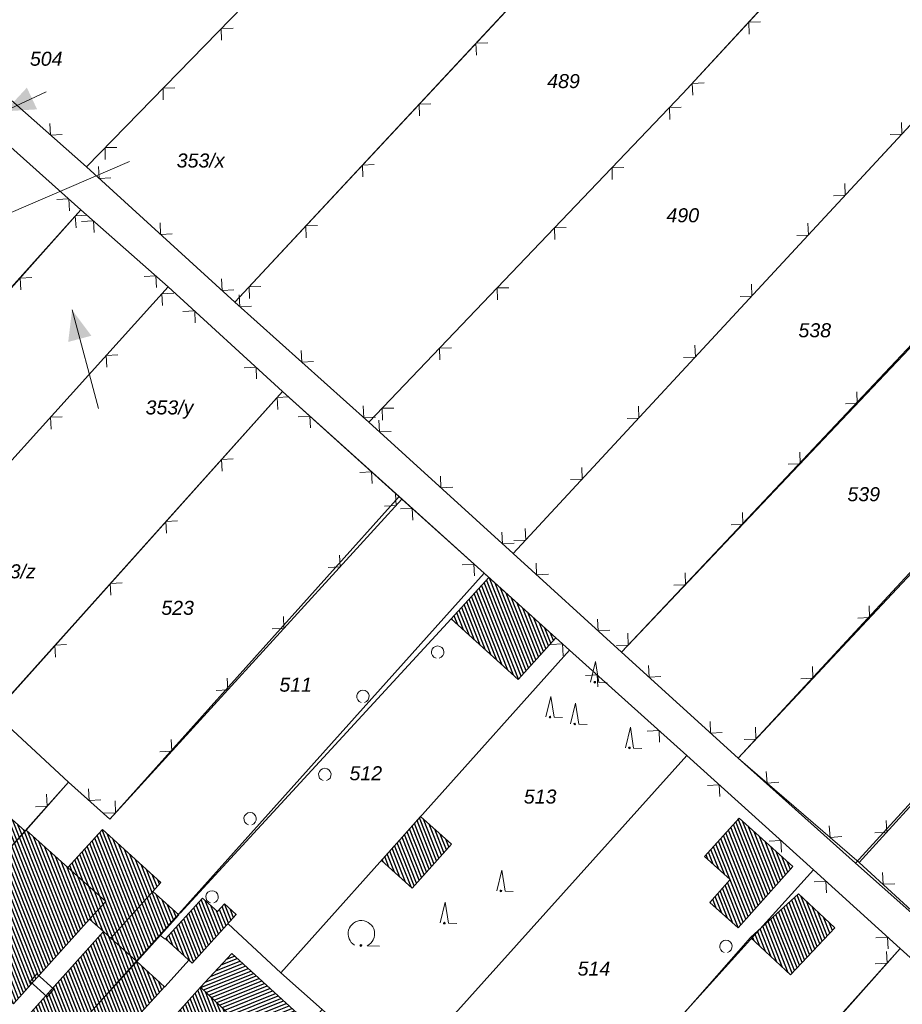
# Model space of a CAD drawing. Header units: metres. Extents: x 345144 to 348639, y 5629211 to 5635235.
# Tile 839 of 1056: x 347681 to 347734, y 5630541 to 5630600. Entities that reach past the tile are written whole.
import ezdxf
from ezdxf.enums import TextEntityAlignment as Align

# ---------------------------------------------------------------- set-up
doc = ezdxf.new("R2010")
doc.units = ezdxf.units.M
doc.header["$MEASUREMENT"] = 0
for name, color, linetype in [('011 Gebäude', 7, 'Continuous'), ('081-083 Topographie', 7, 'Continuous'), ('AX Flurstück', 7, 'Continuous'), ('AX Gebäude', 7, 'Continuous'), ('Definitionslinie', 7, 'Continuous'), ('MG Präsentationsobjekt - Linie', 7, 'Continuous'), ('Präsentationsobjekt -Text (punktförmig)', 7, 'Continuous')]:
    doc.layers.add(name, color=color, linetype=linetype)
doc.styles.add('ARIALIT', font='ariali.ttf', dxfattribs={"height": 1})
pattern_1 = [(111.5294117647, (0, 0), (-0.186045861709, -0.07339575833), [])]

# ---------------------------------------------------------------- blocks, each defined once
blk = doc.blocks.new('alk_7200_nrwx2')
at = {"true_color": 0x2e2e2e}
h = blk.add_hatch(color=250, dxfattribs=at)
edge = h.paths.add_edge_path(flags=0)
edge.add_arc((-0.020544, -0.388118), 0.055525, 180, 360, ccw=False)
edge.add_arc((-0.020544, -0.388118), 0.055525, 0, 180, ccw=False)
at = {"color": 250, "lineweight": 5, "true_color": 0x2e2e2e, "flags": 128}
blk.add_lwpolyline([(-0.298168, -0.388118), (-0.020544, 1), (0.257079, -0.388118), (0.812326, -0.388118)], dxfattribs=at)
blk.add_lwpolyline([(-0.298168, -0.388118), (-0.020544, 1), (0.257079, -0.388118), (0.812326, -0.388118)], dxfattribs=at)
at = {"color": 250, "lineweight": 5, "true_color": 0x2e2e2e}
for start, end in [(0, 180), (180, 0)]:
    blk.add_arc((-0.020544, -0.388118), 0.055525, start, end, dxfattribs=at)
blk = doc.blocks.new('alk_7100_nrwx2')
at = {"true_color": 0x2e2e2e}
h = blk.add_hatch(color=250, dxfattribs=at)
edge = h.paths.add_edge_path(flags=0)
edge.add_arc((0.024073, -0.597267), 0.057254, 180, 360, ccw=False)
edge.add_arc((0.024073, -0.597267), 0.057255, 0, 180, ccw=False)
at = {"color": 250, "lineweight": 5, "true_color": 0x2e2e2e, "flags": 128}
blk.add_lwpolyline([(0.349382, -0.597267), (1, -0.597267)], dxfattribs=at)
at = {"color": 250, "lineweight": 5, "true_color": 0x2e2e2e}
for centre, radius, start, end in [((0.024073, 0.012362), 0.690995, -61.9148169, -118.0851831), ((0.024073, -0.597267), 0.057255, 0, 180), ((0.024073, -0.597267), 0.057254, 180, 0)]:
    blk.add_arc(centre, radius, start, end, dxfattribs=at)

msp = doc.modelspace()

# ---------------------------------------------------------------- hatches: boundary and pattern name
at = {"layer": '011 Gebäude', "true_color": 0x8f8f8f}
h = msp.add_hatch(dxfattribs=at)
h.set_pattern_fill('_USER', color=252, scale=0.2, angle=201.88235294, style=0, pattern_type=0)
h.set_pattern_definition([(201.882352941, (0, 0), (0.074540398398, -0.185590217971), [])])
h.paths.add_polyline_path([(347696.134, 5630537.81), (347691.541, 5630542.183), (347691.541, 5630542.183), (347693.41, 5630544.196), (347693.41, 5630544.196), (347698.062, 5630539.958), (347698.062, 5630539.958), (347698.174, 5630539.856), (347698.174, 5630539.856), (347696.283, 5630537.694), (347696.283, 5630537.694)], flags=0)
at = {"layer": 'AX Gebäude', "true_color": 0x4f4f4f}
h = msp.add_hatch(dxfattribs=at)
h.set_pattern_fill('_USER', color=251, scale=0.2, angle=111.52941176, style=0, pattern_type=0)
h.set_pattern_definition(pattern_1)
h.paths.add_polyline_path([(347708.86, 5630566.805), (347712.887, 5630563.176), (347710.633, 5630560.675), (347706.606, 5630564.304)], flags=0)
h = msp.add_hatch(dxfattribs=at)
h.set_pattern_fill('_USER', color=251, scale=0.2, angle=111.52941176, style=0, pattern_type=0)
h.set_pattern_definition(pattern_1)
h.paths.add_polyline_path([(347680.993, 5630551.56), (347675.61, 5630545.528), (347671.057, 5630549.608), (347676.446, 5630555.627)], flags=0)
h = msp.add_hatch(dxfattribs=at)
h.set_pattern_fill('_USER', color=251, scale=0.2, angle=111.52941176, style=0, pattern_type=0)
h.set_pattern_definition(pattern_1)
h.paths.add_polyline_path([(347702.404, 5630549.795), (347704.764, 5630552.434), (347706.616, 5630550.777), (347704.256, 5630548.138)], flags=0)
h = msp.add_hatch(dxfattribs=at)
h.set_pattern_fill('_USER', color=251, scale=0.2, angle=111.52941176, style=0, pattern_type=0)
h.set_pattern_definition(pattern_1)
h.paths.add_polyline_path([(347723.901, 5630552.335), (347727.144, 5630549.426), (347723.845, 5630545.748), (347722.145, 5630547.273), (347723.376, 5630548.647), (347721.834, 5630550.03)], flags=0)
h = msp.add_hatch(dxfattribs=at)
h.set_pattern_fill('_USER', color=251, scale=0.2, angle=111.52941176, style=0, pattern_type=0)
h.set_pattern_definition(pattern_1)
h.paths.add_polyline_path([(347684.866, 5630546.264), (347680.293, 5630541.17), (347677.295, 5630543.831), (347676.251, 5630542.671), (347674.437, 5630544.312), (347675.514, 5630545.419), (347675.61, 5630545.528), (347680.993, 5630551.56), (347681.048, 5630551.623), (347683.564, 5630549.366), (347685.84, 5630547.325)], flags=0)
h = msp.add_hatch(dxfattribs=at)
h.set_pattern_fill('_USER', color=251, scale=0.2, angle=111.52941176, style=0, pattern_type=0)
h.set_pattern_definition(pattern_1)
h.paths.add_polyline_path([(347685.641, 5630551.645), (347689.158, 5630548.463), (347688.668, 5630547.921), (347686.143, 5630545.132), (347685.697, 5630545.528), (347684.866, 5630546.264), (347685.84, 5630547.325), (347683.564, 5630549.366)], flags=0)
h = msp.add_hatch(dxfattribs=at)
h.set_pattern_fill('_USER', color=251, scale=0.2, angle=111.52941176, style=0, pattern_type=0)
h.set_pattern_definition(pattern_1)
h.paths.add_polyline_path([(347687.703, 5630543.72), (347686.143, 5630545.132), (347688.668, 5630547.921), (347690.241, 5630546.521)], flags=0)
h = msp.add_hatch(dxfattribs=at)
h.set_pattern_fill('_USER', color=251, scale=0.2, angle=111.52941176, style=0, pattern_type=0)
h.set_pattern_definition(pattern_1)
h.paths.add_polyline_path([(347724.592, 5630545.17), (347727.485, 5630547.79), (347729.656, 5630545.749), (347726.992, 5630542.914)], flags=0)
h = msp.add_hatch(dxfattribs=at)
h.set_pattern_fill('_USER', color=251, scale=0.2, angle=111.52941176, style=0, pattern_type=0)
h.set_pattern_definition(pattern_1)
h.paths.add_polyline_path([(347689.435, 5630545.085), (347691.66, 5630547.533), (347692.556, 5630546.719), (347692.98, 5630547.185), (347693.688, 5630546.542), (347691.04, 5630543.627)], flags=0)
h = msp.add_hatch(dxfattribs=at)
h.set_pattern_fill('_USER', color=251, scale=0.2, angle=111.52941176, style=0, pattern_type=0)
h.set_pattern_definition(pattern_1)
h.paths.add_polyline_path([(347684.235, 5630539.919), (347683.31, 5630538.909), (347681.36, 5630540.682), (347685.697, 5630545.528), (347686.143, 5630545.132), (347687.703, 5630543.72)], flags=0)
h = msp.add_hatch(dxfattribs=at)
h.set_pattern_fill('_USER', color=251, scale=0.2, angle=111.52941176, style=0, pattern_type=0)
h.set_pattern_definition(pattern_1)
h.paths.add_polyline_path([(347684.235, 5630539.919), (347687.703, 5630543.72), (347689.378, 5630542.202), (347685.914, 5630538.39)], flags=0)
h = msp.add_hatch(dxfattribs=at)
h.set_pattern_fill('_USER', color=251, scale=0.2, angle=111.52941176, style=0, pattern_type=0)
h.set_pattern_definition(pattern_1)
h.paths.add_polyline_path([(347696.124, 5630537.817), (347690.806, 5630531.862), (347690.618, 5630531.957), (347689.204, 5630533.224), (347686.048, 5630536.05), (347691.541, 5630542.183)], flags=0)
at = {"layer": 'MG Präsentationsobjekt - Linie', "true_color": 0x5e5e5e}
for points in [[(347681.098761, 5630596.231081), (347681.714055, 5630594.929154), (347679.779, 5630594.811)], [(347684.97485, 5630581.325064), (347683.584039, 5630580.951909), (347683.813, 5630582.877)]]:
    msp.add_hatch(color=251, dxfattribs=at).paths.add_polyline_path(points, flags=0)

# ---------------------------------------------------------------- linework, layer by layer
at = {"layer": '011 Gebäude', "color": 251, "linetype": 'Continuous', "lineweight": 13, "true_color": 0x4f4f4f, "flags": 128}
msp.add_lwpolyline([(347696.134, 5630537.81), (347691.541, 5630542.183), (347691.541, 5630542.183), (347693.41, 5630544.196), (347693.41, 5630544.196), (347698.062, 5630539.958), (347698.062, 5630539.958), (347698.174, 5630539.856), (347698.174, 5630539.856), (347696.283, 5630537.694), (347696.283, 5630537.694), (347696.134, 5630537.81)], dxfattribs=at)
at = {"layer": '081-083 Topographie', "color": 7, "linetype": 'Continuous', "lineweight": 5, "flags": 128}
for points in [[(347693.595, 5630583.343), (347712.357, 5630603.481), (347712.357, 5630603.481), (347730.012, 5630622.068)], [(347684.675, 5630591.479), (347704.38, 5630611.68), (347704.38, 5630611.68), (347712.034, 5630619.527)], [(347710.33, 5630568.235), (347728.823, 5630588.186), (347728.823, 5630588.186), (347738.553, 5630598.683), (347738.553, 5630598.683), (347753.408, 5630614.706), (347753.408, 5630614.706), (347755.545, 5630617.011)], [(347701.648, 5630576.129), (347720.526, 5630595.872), (347720.526, 5630595.872), (347728.436, 5630604.452), (347728.436, 5630604.452), (347729.028, 5630605.096)], [(347672.246, 5630599.764), (347679.147, 5630593.52), (347679.147, 5630593.52), (347684.343, 5630588.896)], [(347676.622, 5630598.576), (347684.675, 5630591.479)], [(347775.596, 5630598.558), (347779.86, 5630594.6), (347779.86, 5630594.6), (347782.26, 5630592.374), (347782.26, 5630592.374), (347737.679, 5630543.672), (347737.679, 5630543.672), (347731.132, 5630549.67)], [(347716.842, 5630562.312), (347745.176, 5630592.18)], [(347684.675, 5630591.479), (347693.595, 5630583.343)], [(347667.054, 5630569.478), (347684.343, 5630588.896)], [(347684.343, 5630588.896), (347689.598, 5630584.27)], [(347671.891, 5630559.692), (347674.57, 5630562.645), (347674.57, 5630562.645), (347672.089, 5630564.867), (347672.089, 5630564.867), (347689.598, 5630584.27)], [(347689.598, 5630584.27), (347696.464, 5630577.974)], [(347693.595, 5630583.343), (347701.648, 5630576.129)], [(347723.84, 5630555.948), (347746.506, 5630580.118)], [(347679.105, 5630558.637), (347696.464, 5630577.974)], [(347696.464, 5630577.974), (347703.464, 5630571.667), (347703.464, 5630571.667), (347703.642, 5630571.505)], [(347701.648, 5630576.129), (347710.33, 5630568.235)], [(347681.048, 5630551.623), (347683.606, 5630554.507), (347683.606, 5630554.507), (347686.085, 5630552.284), (347686.085, 5630552.284), (347703.642, 5630571.505)], [(347703.642, 5630571.505), (347708.586, 5630567.052), (347708.586, 5630567.052), (347708.859, 5630566.805)], [(347731.132, 5630549.67), (347751.24, 5630571.791)], [(347710.33, 5630568.235), (347716.842, 5630562.312)], [(347690.309, 5630546.626), (347706.605, 5630564.304)], [(347712.886, 5630563.176), (347713.708, 5630562.437), (347713.708, 5630562.437), (347720.756, 5630556.106), (347720.756, 5630556.106), (347728.372, 5630549.233), (347728.372, 5630549.233), (347733.583, 5630544.498), (347733.583, 5630544.498), (347705.333, 5630512.944)], [(347674.57, 5630562.645), (347679.105, 5630558.637), (347679.105, 5630558.637), (347683.606, 5630554.507)], [(347716.842, 5630562.312), (347723.84, 5630555.948)], [(347723.84, 5630555.948), (347731.132, 5630549.67)], [(347693.2, 5630545.987), (347696.369, 5630543.048), (347696.369, 5630543.048), (347698.851, 5630540.836), (347698.851, 5630540.836), (347707.926, 5630532.682), (347707.926, 5630532.682), (347710.946, 5630529.969)], [(347687.642, 5630543.693), (347689.082, 5630545.298), (347689.082, 5630545.298), (347689.405, 5630545.058)], [(347712.871, 5630531.819), (347724.589, 5630545.168)], [(347689.387, 5630542.21), (347690.863, 5630543.832)], [(347681.3, 5630542.526), (347682.326, 5630541.608)]]:
    msp.add_lwpolyline(points, dxfattribs=at)
at = {"layer": 'AX Flurstück', "color": 8, "linetype": 'Continuous', "lineweight": 13, "true_color": 0x808080, "flags": 128}
for points in [[(347704.379, 5630611.68), (347684.675, 5630591.479), (347676.622, 5630598.576), (347696.461, 5630619.281), (347723.968, 5630647.498), (347731.646, 5630639.634), (347704.379, 5630611.68)], [(347712.353, 5630603.483), (347693.598, 5630583.34), (347684.675, 5630591.479), (347704.379, 5630611.68), (347731.646, 5630639.634), (347739.267, 5630632.392), (347712.353, 5630603.483)], [(347720.526, 5630595.872), (347701.649, 5630576.129), (347693.598, 5630583.34), (347712.353, 5630603.483), (347739.267, 5630632.392), (347739.828, 5630631.792), (347747.222, 5630624.838), (347720.526, 5630595.872)], [(347728.823, 5630588.186), (347710.331, 5630568.234), (347701.649, 5630576.129), (347720.526, 5630595.872), (347747.222, 5630624.838), (347755.545, 5630617.011), (347728.823, 5630588.186)], [(347728.823, 5630588.186), (347755.545, 5630617.011), (347762.356, 5630610.605), (347716.843, 5630562.312), (347710.331, 5630568.234), (347728.823, 5630588.186)], [(347716.843, 5630562.312), (347762.356, 5630610.605), (347767.221, 5630606.031), (347768.986, 5630604.693), (347723.841, 5630555.948), (347716.843, 5630562.312)], [(347723.841, 5630555.948), (347768.986, 5630604.693), (347775.596, 5630598.558), (347730.909, 5630549.628), (347723.841, 5630555.948)], [(347676.622, 5630598.576), (347684.675, 5630591.479), (347693.598, 5630583.34), (347701.649, 5630576.129), (347710.331, 5630568.234), (347716.843, 5630562.312), (347723.841, 5630555.948), (347730.909, 5630549.628), (347737.492, 5630543.782), (347739.119, 5630542.371), (347745.438, 5630536.6)], [(347730.909, 5630549.628), (347775.596, 5630598.558), (347782.259, 5630592.373), (347737.492, 5630543.782), (347730.909, 5630549.628)], [(347661.845, 5630574.059), (347679.148, 5630593.52), (347684.343, 5630588.896), (347656.253, 5630557.594), (347648.684, 5630564.387), (347659.374, 5630576.291), (347661.845, 5630574.059)], [(347738.561, 5630540.032), (347733.584, 5630544.498), (347728.372, 5630549.232), (347720.756, 5630556.106), (347713.709, 5630562.436), (347708.587, 5630567.051), (347703.465, 5630571.666), (347696.465, 5630577.973), (347689.599, 5630584.269), (347684.343, 5630588.896), (347679.148, 5630593.52)], [(347656.253, 5630557.594), (347684.343, 5630588.896), (347689.599, 5630584.269), (347672.089, 5630564.867), (347674.57, 5630562.645), (347663.88, 5630550.74), (347656.253, 5630557.594)], [(347672.089, 5630564.867), (347689.599, 5630584.269), (347696.465, 5630577.973), (347668.418, 5630546.663), (347663.88, 5630550.74), (347674.57, 5630562.645), (347672.089, 5630564.867)], [(347668.418, 5630546.663), (347696.465, 5630577.973), (347703.465, 5630571.666), (347686.085, 5630552.284), (347683.606, 5630554.507), (347672.955, 5630542.586), (347668.418, 5630546.663)], [(347686.085, 5630552.284), (347703.465, 5630571.666), (347708.587, 5630567.051), (347680.544, 5630535.774), (347672.955, 5630542.586), (347683.606, 5630554.507), (347686.085, 5630552.284)], [(347698.851, 5630540.835), (347688.161, 5630528.93), (347680.544, 5630535.774), (347708.587, 5630567.051), (347713.709, 5630562.436), (347696.369, 5630543.047), (347698.851, 5630540.835)], [(347720.756, 5630556.106), (347692.698, 5630524.853), (347688.161, 5630528.93), (347698.851, 5630540.835), (347696.369, 5630543.047), (347713.709, 5630562.436), (347720.756, 5630556.106)], [(347728.372, 5630549.232), (347710.946, 5630529.968), (347707.926, 5630532.681), (347697.236, 5630520.776), (347692.698, 5630524.853), (347720.756, 5630556.106), (347728.372, 5630549.232)], [(347733.584, 5630544.498), (347705.478, 5630512.816), (347697.236, 5630520.776), (347707.926, 5630532.681), (347710.946, 5630529.968), (347728.372, 5630549.232), (347733.584, 5630544.498)], [(347705.478, 5630512.816), (347733.584, 5630544.498), (347738.561, 5630540.032), (347733.046, 5630539.665), (347707.392, 5630510.788), (347705.478, 5630512.816)]]:
    msp.add_lwpolyline(points, dxfattribs=at)
at = {"layer": 'AX Gebäude', "color": 7, "linetype": 'Continuous', "lineweight": 5, "flags": 128}
for points in [[(347708.86, 5630566.805), (347712.887, 5630563.176), (347710.633, 5630560.675), (347706.606, 5630564.304), (347708.86, 5630566.805)], [(347680.993, 5630551.56), (347675.61, 5630545.528), (347671.057, 5630549.608), (347676.446, 5630555.627), (347680.993, 5630551.56)], [(347702.404, 5630549.795), (347704.764, 5630552.434), (347706.616, 5630550.777), (347704.256, 5630548.138), (347702.404, 5630549.795)], [(347723.901, 5630552.335), (347727.144, 5630549.426), (347723.845, 5630545.748), (347722.145, 5630547.273), (347723.376, 5630548.647), (347721.834, 5630550.03), (347723.901, 5630552.335)], [(347684.866, 5630546.264), (347680.293, 5630541.17), (347677.295, 5630543.831), (347676.251, 5630542.671), (347674.437, 5630544.312), (347675.514, 5630545.419), (347675.61, 5630545.528), (347680.993, 5630551.56), (347681.048, 5630551.623), (347683.564, 5630549.366), (347685.84, 5630547.325), (347684.866, 5630546.264)], [(347685.641, 5630551.645), (347689.158, 5630548.463), (347688.668, 5630547.921), (347686.143, 5630545.132), (347685.697, 5630545.528), (347684.866, 5630546.264), (347685.84, 5630547.325), (347683.564, 5630549.366), (347685.641, 5630551.645)], [(347687.703, 5630543.72), (347686.143, 5630545.132), (347688.668, 5630547.921), (347690.241, 5630546.521), (347687.703, 5630543.72)], [(347724.592, 5630545.17), (347727.485, 5630547.79), (347729.656, 5630545.749), (347726.992, 5630542.914), (347724.592, 5630545.17)], [(347689.435, 5630545.085), (347691.66, 5630547.533), (347692.556, 5630546.719), (347692.98, 5630547.185), (347693.688, 5630546.542), (347691.04, 5630543.627), (347689.435, 5630545.085)], [(347684.235, 5630539.919), (347683.31, 5630538.909), (347681.36, 5630540.682), (347685.697, 5630545.528), (347686.143, 5630545.132), (347687.703, 5630543.72), (347684.235, 5630539.919)], [(347684.235, 5630539.919), (347687.703, 5630543.72), (347689.378, 5630542.202), (347685.914, 5630538.39), (347684.235, 5630539.919)], [(347696.124, 5630537.817), (347690.806, 5630531.862), (347690.618, 5630531.957), (347689.204, 5630533.224), (347686.048, 5630536.05), (347691.541, 5630542.183), (347696.124, 5630537.817)]]:
    msp.add_lwpolyline(points, dxfattribs=at)
at = {"layer": 'Definitionslinie', "color": 7, "linetype": 'Continuous', "lineweight": 5, "flags": 128}
for points in [[(347684.675, 5630591.479), (347704.38, 5630611.68)], [(347720.526, 5630595.872), (347728.436, 5630604.452)], [(347693.595, 5630583.343), (347712.357, 5630603.481)], [(347725.188, 5630600.191), (347724.481, 5630600.162), (347724.51, 5630599.455)], [(347725.188, 5630600.191), (347724.481, 5630600.162), (347724.51, 5630599.455)], [(347693.489, 5630599.799), (347692.782, 5630599.79), (347692.791, 5630599.083)], [(347693.489, 5630599.799), (347692.782, 5630599.79), (347692.791, 5630599.083)], [(347708.795, 5630598.924), (347708.089, 5630598.899), (347708.113, 5630598.193)], [(347708.795, 5630598.924), (347708.089, 5630598.899), (347708.113, 5630598.193)], [(347728.823, 5630588.186), (347738.553, 5630598.683)], [(347676.622, 5630598.576), (347684.675, 5630591.479)], [(347721.798, 5630596.515), (347721.092, 5630596.486), (347721.121, 5630595.779)], [(347721.798, 5630596.515), (347721.092, 5630596.486), (347721.121, 5630595.779)], [(347689.998, 5630596.219), (347689.291, 5630596.211), (347689.299, 5630595.504)], [(347689.998, 5630596.219), (347689.291, 5630596.211), (347689.299, 5630595.504)], [(347701.648, 5630576.129), (347720.526, 5630595.872)], [(347705.387, 5630595.266), (347704.68, 5630595.241), (347704.705, 5630594.534)], [(347705.387, 5630595.266), (347704.68, 5630595.241), (347704.705, 5630594.534)], [(347720.433, 5630595.051), (347719.726, 5630595.035), (347719.741, 5630594.328)], [(347720.433, 5630595.051), (347719.726, 5630595.035), (347719.741, 5630594.328)], [(347682.479, 5630594.08), (347682.524, 5630593.375), (347683.23, 5630593.419)], [(347682.479, 5630594.08), (347682.524, 5630593.375), (347683.23, 5630593.419)], [(347732.981, 5630593.408), (347733.688, 5630593.435), (347733.661, 5630594.141)], [(347732.981, 5630593.408), (347733.688, 5630593.435), (347733.661, 5630594.141)], [(347679.147, 5630593.52), (347684.343, 5630588.896)], [(347686.506, 5630592.64), (347685.799, 5630592.631), (347685.808, 5630591.924)], [(347686.506, 5630592.64), (347685.799, 5630592.631), (347685.808, 5630591.924)], [(347716.842, 5630562.312), (347745.176, 5630592.18)], [(347701.978, 5630591.608), (347701.272, 5630591.583), (347701.297, 5630590.876)], [(347701.978, 5630591.608), (347701.272, 5630591.583), (347701.297, 5630590.876)], [(347684.675, 5630591.479), (347693.595, 5630583.343)], [(347685.408, 5630591.487), (347685.441, 5630590.78), (347686.147, 5630590.813)], [(347685.408, 5630591.487), (347685.441, 5630590.78), (347686.147, 5630590.813)], [(347716.977, 5630591.437), (347716.27, 5630591.421), (347716.286, 5630590.714)], [(347716.977, 5630591.437), (347716.27, 5630591.421), (347716.286, 5630590.714)], [(347729.582, 5630589.741), (347730.289, 5630589.768), (347730.262, 5630590.474)], [(347729.582, 5630589.741), (347730.289, 5630589.768), (347730.262, 5630590.474)], [(347683.654, 5630588.84), (347683.613, 5630589.546), (347682.907, 5630589.505)], [(347683.654, 5630588.84), (347683.613, 5630589.546), (347682.907, 5630589.505)], [(347667.054, 5630569.478), (347684.343, 5630588.896)], [(347684.343, 5630588.896), (347689.598, 5630584.27)], [(347684.717, 5630588.564), (347684.011, 5630588.523), (347684.052, 5630587.817)], [(347684.717, 5630588.564), (347684.011, 5630588.523), (347684.052, 5630587.817)], [(347685.139, 5630587.529), (347685.094, 5630588.235), (347684.388, 5630588.19)], [(347685.139, 5630587.529), (347685.094, 5630588.235), (347684.388, 5630588.19)], [(347689.102, 5630588.117), (347689.135, 5630587.411), (347689.841, 5630587.444)], [(347689.102, 5630588.117), (347689.135, 5630587.411), (347689.841, 5630587.444)], [(347710.33, 5630568.235), (347728.823, 5630588.186)], [(347727.367, 5630587.351), (347728.074, 5630587.378), (347728.047, 5630588.085)], [(347727.367, 5630587.351), (347728.074, 5630587.378), (347728.047, 5630588.085)], [(347698.57, 5630587.949), (347697.863, 5630587.925), (347697.888, 5630587.218)], [(347698.57, 5630587.949), (347697.863, 5630587.925), (347697.888, 5630587.218)], [(347713.522, 5630587.823), (347712.815, 5630587.807), (347712.831, 5630587.1)], [(347713.522, 5630587.823), (347712.815, 5630587.807), (347712.831, 5630587.1)], [(347681.392, 5630584.829), (347680.686, 5630584.788), (347680.727, 5630584.083)], [(347681.392, 5630584.829), (347680.686, 5630584.788), (347680.727, 5630584.083)], [(347688.892, 5630584.225), (347688.847, 5630584.931), (347688.141, 5630584.886)], [(347688.892, 5630584.225), (347688.847, 5630584.931), (347688.141, 5630584.886)], [(347692.797, 5630584.748), (347692.829, 5630584.042), (347693.536, 5630584.074)], [(347692.797, 5630584.748), (347692.829, 5630584.042), (347693.536, 5630584.074)], [(347672.089, 5630564.867), (347689.598, 5630584.27)], [(347689.924, 5630583.885), (347689.218, 5630583.849), (347689.254, 5630583.142)], [(347689.924, 5630583.885), (347689.218, 5630583.849), (347689.254, 5630583.142)], [(347689.598, 5630584.27), (347696.464, 5630577.974)], [(347695.162, 5630584.291), (347694.455, 5630584.266), (347694.48, 5630583.56)], [(347695.162, 5630584.291), (347694.455, 5630584.266), (347694.48, 5630583.56)], [(347710.066, 5630584.209), (347709.359, 5630584.194), (347709.375, 5630583.487)], [(347710.066, 5630584.209), (347709.359, 5630584.194), (347709.375, 5630583.487)], [(347723.968, 5630583.684), (347724.675, 5630583.711), (347724.648, 5630584.418)], [(347723.968, 5630583.684), (347724.675, 5630583.711), (347724.648, 5630584.418)], [(347693.595, 5630583.343), (347701.648, 5630576.129)], [(347693.858, 5630583.778), (347693.897, 5630583.072), (347694.603, 5630583.111)], [(347693.858, 5630583.778), (347693.897, 5630583.072), (347694.603, 5630583.111)], [(347691.219, 5630582.105), (347691.188, 5630582.812), (347690.482, 5630582.781)], [(347691.219, 5630582.105), (347691.188, 5630582.812), (347690.482, 5630582.781)], [(347697.583, 5630580.442), (347697.622, 5630579.736), (347698.328, 5630579.775)], [(347697.583, 5630580.442), (347697.622, 5630579.736), (347698.328, 5630579.775)], [(347706.611, 5630580.596), (347705.904, 5630580.58), (347705.92, 5630579.873)], [(347706.611, 5630580.596), (347705.904, 5630580.58), (347705.92, 5630579.873)], [(347720.569, 5630580.017), (347721.276, 5630580.044), (347721.249, 5630580.751)], [(347720.569, 5630580.017), (347721.276, 5630580.044), (347721.249, 5630580.751)], [(347686.574, 5630580.173), (347685.868, 5630580.137), (347685.904, 5630579.43)], [(347686.574, 5630580.173), (347685.868, 5630580.137), (347685.904, 5630579.43)], [(347723.84, 5630555.948), (347746.506, 5630580.118)], [(347694.904, 5630578.726), (347694.874, 5630579.432), (347694.167, 5630579.402)], [(347694.904, 5630578.726), (347694.874, 5630579.432), (347694.167, 5630579.402)], [(347679.105, 5630558.637), (347696.464, 5630577.974)], [(347696.464, 5630577.974), (347703.464, 5630571.667)], [(347730.302, 5630577.227), (347731.009, 5630577.246), (347730.99, 5630577.953)], [(347730.302, 5630577.227), (347731.009, 5630577.246), (347730.99, 5630577.953)], [(347696.841, 5630577.645), (347696.135, 5630577.607), (347696.173, 5630576.901)], [(347696.841, 5630577.645), (347696.135, 5630577.607), (347696.173, 5630576.901)], [(347701.307, 5630577.106), (347701.346, 5630576.4), (347702.052, 5630576.439)], [(347701.307, 5630577.106), (347701.346, 5630576.4), (347702.052, 5630576.439)], [(347703.155, 5630576.982), (347702.448, 5630576.966), (347702.464, 5630576.259)], [(347703.155, 5630576.982), (347702.448, 5630576.966), (347702.464, 5630576.259)], [(347717.17, 5630576.35), (347717.877, 5630576.377), (347717.85, 5630577.084)], [(347717.17, 5630576.35), (347717.877, 5630576.377), (347717.85, 5630577.084)], [(347683.225, 5630576.461), (347682.518, 5630576.425), (347682.555, 5630575.718)], [(347683.225, 5630576.461), (347682.518, 5630576.425), (347682.555, 5630575.718)], [(347698.144, 5630575.788), (347698.107, 5630576.494), (347697.401, 5630576.457)], [(347698.144, 5630575.788), (347698.107, 5630576.494), (347697.401, 5630576.457)], [(347702.256, 5630576.252), (347702.29, 5630575.546), (347702.996, 5630575.579)], [(347702.256, 5630576.252), (347702.29, 5630575.546), (347702.996, 5630575.579)], [(347701.648, 5630576.129), (347710.33, 5630568.235)], [(347693.501, 5630573.925), (347692.795, 5630573.887), (347692.833, 5630573.18)], [(347693.501, 5630573.925), (347692.795, 5630573.887), (347692.833, 5630573.18)], [(347726.861, 5630573.6), (347727.568, 5630573.619), (347727.549, 5630574.325)], [(347726.861, 5630573.6), (347727.568, 5630573.619), (347727.549, 5630574.325)], [(347713.771, 5630572.683), (347714.478, 5630572.71), (347714.451, 5630573.417)], [(347713.771, 5630572.683), (347714.478, 5630572.71), (347714.451, 5630573.417)], [(347701.858, 5630572.441), (347701.821, 5630573.147), (347701.115, 5630573.11)], [(347701.858, 5630572.441), (347701.821, 5630573.147), (347701.115, 5630573.11)], [(347705.955, 5630572.888), (347705.989, 5630572.182), (347706.695, 5630572.216)], [(347705.955, 5630572.888), (347705.989, 5630572.182), (347706.695, 5630572.216)], [(347686.085, 5630552.284), (347703.642, 5630571.505)], [(347686.085, 5630552.284), (347703.642, 5630571.505)], [(347702.587, 5630571.092), (347703.294, 5630571.124), (347703.262, 5630571.83)], [(347702.587, 5630571.092), (347703.294, 5630571.124), (347703.262, 5630571.83)], [(347702.587, 5630571.092), (347703.294, 5630571.124), (347703.262, 5630571.83)], [(347702.587, 5630571.092), (347703.294, 5630571.124), (347703.262, 5630571.83)], [(347703.464, 5630571.667), (347703.642, 5630571.505)], [(347703.642, 5630571.505), (347708.586, 5630567.052)], [(347731.132, 5630549.67), (347751.24, 5630571.791)], [(347704.293, 5630570.245), (347704.256, 5630570.952), (347703.55, 5630570.915)], [(347704.293, 5630570.245), (347704.256, 5630570.952), (347703.55, 5630570.915)], [(347723.42, 5630569.972), (347724.127, 5630569.991), (347724.108, 5630570.698)], [(347723.42, 5630569.972), (347724.127, 5630569.991), (347724.108, 5630570.698)], [(347690.161, 5630570.204), (347689.455, 5630570.166), (347689.493, 5630569.46)], [(347690.161, 5630570.204), (347689.455, 5630570.166), (347689.493, 5630569.46)], [(347710.372, 5630569.016), (347711.079, 5630569.043), (347711.052, 5630569.75)], [(347710.372, 5630569.016), (347711.079, 5630569.043), (347711.052, 5630569.75)], [(347709.655, 5630569.525), (347709.688, 5630568.818), (347710.395, 5630568.852)], [(347709.655, 5630569.525), (347709.688, 5630568.818), (347710.395, 5630568.852)], [(347699.215, 5630567.4), (347699.922, 5630567.432), (347699.89, 5630568.138)], [(347699.215, 5630567.4), (347699.922, 5630567.432), (347699.89, 5630568.138)], [(347699.215, 5630567.4), (347699.922, 5630567.432), (347699.89, 5630568.138)], [(347699.215, 5630567.4), (347699.922, 5630567.432), (347699.89, 5630568.138)], [(347710.33, 5630568.235), (347716.842, 5630562.312)], [(347708.009, 5630566.899), (347707.972, 5630567.605), (347707.265, 5630567.568)], [(347708.009, 5630566.899), (347707.972, 5630567.605), (347707.265, 5630567.568)], [(347711.703, 5630567.662), (347711.737, 5630566.956), (347712.443, 5630566.989)], [(347711.703, 5630567.662), (347711.737, 5630566.956), (347712.443, 5630566.989)], [(347708.586, 5630567.052), (347708.859, 5630566.805)], [(347719.979, 5630566.345), (347720.686, 5630566.364), (347720.667, 5630567.07)], [(347719.979, 5630566.345), (347720.686, 5630566.364), (347720.667, 5630567.07)], [(347686.821, 5630566.483), (347686.114, 5630566.445), (347686.152, 5630565.739)], [(347686.821, 5630566.483), (347686.114, 5630566.445), (347686.152, 5630565.739)], [(347731.046, 5630564.363), (347731.753, 5630564.386), (347731.73, 5630565.093)], [(347731.046, 5630564.363), (347731.753, 5630564.386), (347731.73, 5630565.093)], [(347695.843, 5630563.708), (347696.55, 5630563.74), (347696.518, 5630564.447)], [(347695.843, 5630563.708), (347696.55, 5630563.74), (347696.518, 5630564.447)], [(347695.843, 5630563.708), (347696.55, 5630563.74), (347696.518, 5630564.447)], [(347695.843, 5630563.708), (347696.55, 5630563.74), (347696.518, 5630564.447)], [(347715.402, 5630564.298), (347715.435, 5630563.591), (347716.142, 5630563.625)], [(347715.402, 5630564.298), (347715.435, 5630563.591), (347716.142, 5630563.625)], [(347712.886, 5630563.176), (347713.708, 5630562.437)], [(347716.538, 5630562.718), (347717.244, 5630562.736), (347717.226, 5630563.443)], [(347716.538, 5630562.718), (347717.244, 5630562.736), (347717.226, 5630563.443)], [(347683.48, 5630562.762), (347682.774, 5630562.724), (347682.812, 5630562.018)], [(347683.48, 5630562.762), (347682.774, 5630562.724), (347682.812, 5630562.018)], [(347713.335, 5630562.1), (347713.297, 5630562.807), (347712.591, 5630562.769)], [(347713.335, 5630562.1), (347713.297, 5630562.807), (347712.591, 5630562.769)], [(347713.708, 5630562.437), (347720.756, 5630556.106)], [(347716.842, 5630562.312), (347723.84, 5630555.948)], [(347718.458, 5630561.518), (347718.491, 5630560.812), (347719.198, 5630560.846)], [(347718.458, 5630561.518), (347718.491, 5630560.812), (347719.198, 5630560.846)], [(347727.626, 5630560.716), (347728.333, 5630560.739), (347728.31, 5630561.445)], [(347727.626, 5630560.716), (347728.333, 5630560.739), (347728.31, 5630561.445)], [(347715.41, 5630560.236), (347715.372, 5630560.942), (347714.666, 5630560.904)], [(347715.41, 5630560.236), (347715.372, 5630560.942), (347714.666, 5630560.904)], [(347692.471, 5630560.017), (347693.177, 5630560.049), (347693.145, 5630560.755)], [(347692.471, 5630560.017), (347693.177, 5630560.049), (347693.145, 5630560.755)], [(347692.471, 5630560.017), (347693.177, 5630560.049), (347693.145, 5630560.755)], [(347692.471, 5630560.017), (347693.177, 5630560.049), (347693.145, 5630560.755)], [(347679.105, 5630558.637), (347683.606, 5630554.507)], [(347722.157, 5630558.154), (347722.191, 5630557.448), (347722.897, 5630557.482)], [(347722.157, 5630558.154), (347722.191, 5630557.448), (347722.897, 5630557.482)], [(347719.13, 5630556.895), (347719.092, 5630557.601), (347718.386, 5630557.563)], [(347719.13, 5630556.895), (347719.092, 5630557.601), (347718.386, 5630557.563)], [(347724.206, 5630557.069), (347724.912, 5630557.091), (347724.89, 5630557.798)], [(347724.206, 5630557.069), (347724.912, 5630557.091), (347724.89, 5630557.798)], [(347689.099, 5630556.325), (347689.805, 5630556.357), (347689.773, 5630557.063)], [(347689.099, 5630556.325), (347689.805, 5630556.357), (347689.773, 5630557.063)], [(347689.099, 5630556.325), (347689.805, 5630556.357), (347689.773, 5630557.063)], [(347689.099, 5630556.325), (347689.805, 5630556.357), (347689.773, 5630557.063)], [(347720.756, 5630556.106), (347728.372, 5630549.233)], [(347723.84, 5630555.948), (347731.132, 5630549.67)], [(347725.539, 5630555.145), (347725.591, 5630554.44), (347726.297, 5630554.493)], [(347725.539, 5630555.145), (347725.591, 5630554.44), (347726.297, 5630554.493)], [(347681.048, 5630551.623), (347683.606, 5630554.507)], [(347683.606, 5630554.507), (347686.085, 5630552.284)], [(347722.744, 5630553.638), (347722.708, 5630554.344), (347722.002, 5630554.308)], [(347722.744, 5630553.638), (347722.708, 5630554.344), (347722.002, 5630554.308)], [(347681.621, 5630553.023), (347682.327, 5630553.065), (347682.285, 5630553.771)], [(347684.807, 5630554.102), (347684.846, 5630553.396), (347685.552, 5630553.434)], [(347684.807, 5630554.102), (347684.846, 5630553.396), (347685.552, 5630553.434)], [(347685.727, 5630552.633), (347686.433, 5630552.665), (347686.401, 5630553.372)], [(347685.727, 5630552.633), (347686.433, 5630552.665), (347686.401, 5630553.372)], [(347685.727, 5630552.633), (347686.433, 5630552.665), (347686.401, 5630553.372)], [(347685.727, 5630552.633), (347686.433, 5630552.665), (347686.401, 5630553.372)], [(347732.072, 5630551.447), (347732.778, 5630551.481), (347732.744, 5630552.187)], [(347732.072, 5630551.447), (347732.778, 5630551.481), (347732.744, 5630552.187)], [(347729.328, 5630551.883), (347729.381, 5630551.178), (347730.086, 5630551.231)], [(347729.328, 5630551.883), (347729.381, 5630551.178), (347730.086, 5630551.231)], [(347726.456, 5630550.288), (347726.42, 5630550.995), (347725.714, 5630550.958)], [(347726.456, 5630550.288), (347726.42, 5630550.995), (347725.714, 5630550.958)], [(347731.132, 5630549.67), (347737.679, 5630543.672)], [(347728.372, 5630549.233), (347733.583, 5630544.498)], [(347732.531, 5630549.066), (347732.562, 5630548.36), (347733.269, 5630548.391)], [(347732.531, 5630549.066), (347732.562, 5630548.36), (347733.269, 5630548.391)], [(347729.161, 5630547.84), (347729.127, 5630548.547), (347728.421, 5630548.513)], [(347729.161, 5630547.84), (347729.127, 5630548.547), (347728.421, 5630548.513)], [(347693.2, 5630545.987), (347696.369, 5630543.048)], [(347687.642, 5630543.693), (347689.082, 5630545.298)], [(347689.082, 5630545.298), (347689.405, 5630545.058)], [(347732.862, 5630544.478), (347732.828, 5630545.184), (347732.121, 5630545.15)], [(347732.862, 5630544.478), (347732.828, 5630545.184), (347732.121, 5630545.15)], [(347705.333, 5630512.944), (347733.583, 5630544.498)], [(347732.092, 5630543.583), (347732.798, 5630543.622), (347732.76, 5630544.328)], [(347732.092, 5630543.583), (347732.798, 5630543.622), (347732.76, 5630544.328)], [(347689.387, 5630542.21), (347690.863, 5630543.832)], [(347696.369, 5630543.048), (347698.851, 5630540.836)], [(347681.3, 5630542.526), (347681.7, 5630542.974)], [(347681.3, 5630542.526), (347681.7, 5630542.974)], [(347681.7, 5630542.973), (347681.3, 5630542.526)], [(347681.7, 5630542.973), (347681.3, 5630542.526)], [(347681.3, 5630542.526), (347682.326, 5630541.608)], [(347681.7, 5630542.973), (347682.726, 5630542.055)], [(347681.7, 5630542.973), (347682.726, 5630542.055)], [(347682.726, 5630542.055), (347682.326, 5630541.608)], [(347682.726, 5630542.055), (347682.326, 5630541.608)]]:
    msp.add_lwpolyline(points, dxfattribs=at)
at = {"layer": 'Definitionslinie', "color": 7, "linetype": 'Continuous', "lineweight": 5}
for centre, start, end in [((347705.786, 5630562.31), -74.99964671, -105.0003533), ((347705.786, 5630562.31), -74.99964671, -105.0003533), ((347701.295, 5630559.649), -74.99964674, -105.00035326), ((347701.295, 5630559.649), -74.99964674, -105.00035326), ((347699.008, 5630554.957), -74.99964674, -105.00035325), ((347699.008, 5630554.957), -74.99964674, -105.00035325), ((347694.517, 5630552.297), -74.99964674, -105.00035326), ((347694.517, 5630552.297), -74.99964674, -105.00035326), ((347692.23, 5630547.604), -74.99964674, -105.00035326), ((347692.23, 5630547.604), -74.99964674, -105.00035326), ((347723.114, 5630544.625), -74.9996467, -105.0003533), ((347723.114, 5630544.625), -74.9996467, -105.0003533)]:
    msp.add_arc(centre, 0.374771, start, end, dxfattribs=at)
at = {"layer": 'MG Präsentationsobjekt - Linie', "color": 251, "linetype": 'Continuous', "lineweight": 13, "true_color": 0x5e5e5e, "flags": 128}
for points in [[(347679.779, 5630594.811), (347682.261, 5630595.984)], [(347678.701, 5630588.114), (347687.271, 5630591.799)], [(347683.813, 5630582.877), (347685.4, 5630576.962)]]:
    msp.add_lwpolyline(points, dxfattribs=at)

# ---------------------------------------------------------------- block references
at = {"layer": '081-083 Topographie'}
for name, p, xscale, yscale, rotation in [('alk_7200_nrwx2', (347715.267, 5630560.856), 0.9005, 0.9005, -2.326036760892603), ('alk_7200_nrwx2', (347712.574, 5630558.755), 0.9005, 0.9005, -2.326036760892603), ('alk_7200_nrwx2', (347714.058, 5630558.344), 0.9005, 0.9005, -2.326036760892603), ('alk_7200_nrwx2', (347717.351, 5630556.902), 0.9005, 0.9005, -2.326094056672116), ('alk_7200_nrwx2', (347709.619, 5630548.311), 0.9005, 0.9005, -2.326036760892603), ('alk_7200_nrwx2', (347706.221, 5630546.382), 0.9005, 0.9005, -2.326609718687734), ('alk_7100_nrwx2', (347701.175, 5630545.374), 1.15275, 1.15275, -2.326036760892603)]:
    msp.add_blockref(name, p, dxfattribs=dict(at, xscale=xscale, yscale=yscale, rotation=rotation))

# ---------------------------------------------------------------- texts
at = {"layer": 'Präsentationsobjekt -Text (punktförmig)', "color": 8, "true_color": 0x808080, "style": 'ARIALIT'}
for s, p in [('504', (347682.261, 5630597.969)), ('489', (347713.355, 5630596.626)), ('353/x', (347691.543, 5630591.854)), ('490', (347720.52, 5630588.565)), ('538', (347728.453, 5630581.655)), ('353/y', (347689.672, 5630577.017)), ('539', (347731.396, 5630571.803)), ('353/z', (347680.197, 5630567.168)), ('523', (347690.158, 5630564.975)), ('511', (347697.254, 5630560.357)), ('512', (347701.47, 5630555.034)), ('513', (347711.948, 5630553.633)), ('514', (347715.182, 5630543.297))]:
    msp.add_text(s, height=0.8421, dxfattribs=at).set_placement(p, align=Align.MIDDLE_CENTER)

doc.saveas('drawing.dxf')
